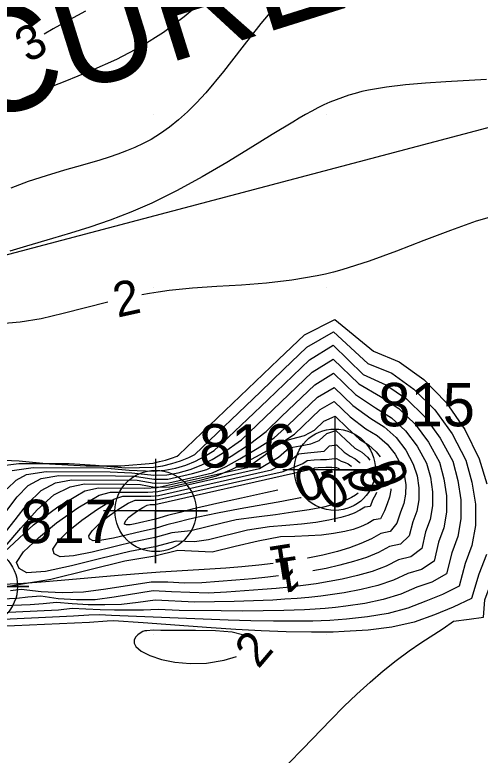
# Model space of a CAD drawing. Extents: x 2602990 to 2605851, y 618069 to 619180.
# Drawn here: x 2603662.03 to 2603688.87, y 618453.06 to 618495.72 of the extents above; entities that cross this region are included whole.
import ezdxf

# ---------------------------------------------------------------- set-up
doc = ezdxf.new("R2010")
doc.units = 0
for name, color, linetype in [('DTM Contours Major', 7, 'Continuous'), ('DTM Contours Major Text', 7, 'Continuous'), ('DTM Contours Minor', 7, 'Continuous'), ('DTM Contours Minor Text', 7, 'Continuous'), ('Exist DTM Breakline', 7, 'Continuous'), ('Exist DTM Crownline', 7, 'Continuous'), ('Exist DTM QL2 LIDAR Elevation Point', 7, 'Continuous'), ('Exist DTM Regular Point Underwater CELL', 7, 'Continuous'), ('Exist DTM Regular Point Underwater Cogo Number', 7, 'Continuous'), ('Exist Roads EOP', 7, 'Continuous'), ('PH Exist DTM Obscure Area', 7, 'Continuous'), ('PH Exist DTM Obscure Area Text', 7, 'Continuous')]:
    doc.layers.add(name, color=color, linetype=linetype)

# ---------------------------------------------------------------- blocks, each defined once
blk = doc.blocks.new('EXIST DTM REGULAR POINT UNDERWATER')
at = {"layer": 'Exist DTM Regular Point Underwater CELL'}
blk.add_lwpolyline([(0, 0.06), (0, -0.06), (0, 0), (0.06, 0), (-0.06, 0)], dxfattribs=at)
blk.add_circle((0, 0), 0.04688, dxfattribs=at)

msp = doc.modelspace()

# ---------------------------------------------------------------- linework, layer by layer
at = {"layer": 'DTM Contours Major'}
for points in [[(2603690.062, 618484.23), (2603688.64, 618483.824), (2603687.152, 618483.3), (2603685.615, 618482.706), (2603684.046, 618482.095), (2603682.462, 618481.516), (2603680.881, 618481.019), (2603680.409, 618480.893), (2603679.938, 618480.779), (2603679.467, 618480.677), (2603678.005, 618480.428), (2603676.546, 618480.262), (2603675.099, 618480.148), (2603673.674, 618480.059), (2603672.278, 618479.963), (2603670.92, 618479.831), (2603670.29, 618479.748), (2603669.789, 618479.669), (2603669.346, 618479.59)], [(2603667.394, 618479.158), (2603664.816, 618478.501), (2603663.542, 618478.209), (2603662.337, 618478.002), (2603661.221, 618477.921)], [(2603664.303, 618464.667), (2603664.223, 618464.932), (2603664.52, 618465.387), (2603665.105, 618465.967), (2603665.893, 618466.607), (2603666.798, 618467.245), (2603667.733, 618467.816), (2603668.257, 618467.987), (2603669.87, 618467.979), (2603670.319, 618468.026), (2603676.83, 618469.495), (2603677.958, 618470.07), (2603678.389, 618470.42), (2603678.914, 618470.489), (2603679.858, 618470.585), (2603680.181, 618470.892), (2603680.583, 618470.942), (2603681.023, 618470.515), (2603681.373, 618470.3), (2603681.653, 618470.141), (2603681.887, 618469.954), (2603681.938, 618469.896)], [(2603681.819, 618468.153), (2603681.679, 618468.045), (2603681.447, 618467.905), (2603681.182, 618467.775), (2603680.885, 618467.657), (2603680.56, 618467.549), (2603679.829, 618467.36), (2603678.996, 618467.199), (2603678.069, 618467.055), (2603677.055, 618466.916), (2603675.962, 618466.772), (2603674.798, 618466.613), (2603673.983, 618466.437), (2603672.187, 618465.992), (2603671.612, 618465.923), (2603671.074, 618465.871), (2603670.115, 618465.599), (2603668.985, 618465.374), (2603666.493, 618464.769), (2603665.415, 618464.548), (2603664.638, 618464.487), (2603664.303, 618464.667)], [(2603677.812, 618452.592), (2603678.633, 618453.425), (2603680.245, 618455.101), (2603681.002, 618455.86), (2603681.76, 618456.586), (2603682.518, 618457.275), (2603683.273, 618457.923), (2603684.024, 618458.525), (2603684.771, 618459.076), (2603685.436, 618459.529), (2603686.724, 618460.367), (2603687.333, 618460.787), (2603688.226, 618460.891), (2603689.051, 618461.022), (2603689.13, 618462.014), (2603689.436, 618462.839), (2603689.904, 618463.462), (2603690.381, 618464.107), (2603690.829, 618464.688)], [(2603670.006, 618460.271), (2603669.633, 618460.236), (2603669.53, 618460.222), (2603669.464, 618460.207), (2603669.418, 618460.191), (2603669.259, 618460.096), (2603669.12, 618459.99), (2603668.995, 618459.855), (2603668.913, 618459.697), (2603668.907, 618459.517), (2603669.008, 618459.322), (2603669.32, 618459.061), (2603669.82, 618458.806), (2603670.477, 618458.583), (2603671.262, 618458.419), (2603672.143, 618458.338), (2603673.091, 618458.368), (2603674.105, 618458.533), (2603674.817, 618458.741)], [(2603675.74, 618459.828), (2603675.163, 618460), (2603674.568, 618460.152), (2603673.592, 618460.229), (2603672.44, 618460.256), (2603670.44, 618460.253), (2603670.006, 618460.271)]]:
    msp.add_lwpolyline(points, dxfattribs=at)
at = {"layer": 'DTM Contours Minor'}
for points in [[(2603677.394, 618496.612), (2603676.22, 618495.224), (2603675.111, 618493.812), (2603674.053, 618492.451), (2603673.037, 618491.219), (2603672.513, 618490.646), (2603671.993, 618490.127), (2603671.474, 618489.66), (2603670.952, 618489.242), (2603670.424, 618488.871), (2603669.886, 618488.542), (2603669.425, 618488.298), (2603668.954, 618488.078), (2603668.47, 618487.877), (2603667.973, 618487.693), (2603667.461, 618487.519), (2603666.933, 618487.353), (2603665.932, 618487.058), (2603664.895, 618486.761), (2603663.844, 618486.449), (2603662.801, 618486.111), (2603661.789, 618485.733)], [(2603672.922, 618496.55), (2603671.802, 618495.608), (2603670.6, 618494.708), (2603669.312, 618493.887), (2603667.889, 618493.144), (2603666.408, 618492.489), (2603664.909, 618491.885), (2603663.43, 618491.295), (2603662.009, 618490.683)], [(2603666.103, 618495.925), (2603665.182, 618495.423), (2603664.247, 618494.901), (2603663.725, 618494.603)], [(2603689.23, 618491.998), (2603686.88, 618491.861), (2603685.709, 618491.785), (2603684.564, 618491.688), (2603683.464, 618491.557), (2603682.428, 618491.378), (2603682.036, 618491.29), (2603681.655, 618491.193), (2603681.283, 618491.083), (2603680.917, 618490.962), (2603680.556, 618490.827), (2603680.198, 618490.679), (2603679.854, 618490.522), (2603679.508, 618490.351), (2603679.157, 618490.168), (2603678.8, 618489.971), (2603678.434, 618489.761), (2603678.056, 618489.538), (2603676.877, 618488.82), (2603675.6, 618488.03), (2603674.246, 618487.204), (2603672.836, 618486.378), (2603671.391, 618485.589), (2603669.931, 618484.871), (2603668.716, 618484.347), (2603667.52, 618483.89), (2603666.358, 618483.49), (2603665.245, 618483.138), (2603664.196, 618482.825), (2603662.706, 618482.389), (2603661.748, 618482.095)], [(2603660.191, 618469.946), (2603660.947, 618470.081), (2603662.285, 618470.014), (2603664.032, 618469.852), (2603666.14, 618469.74), (2603668.132, 618469.731), (2603670.005, 618469.894), (2603670.368, 618469.974), (2603670.72, 618470.068), (2603671.063, 618470.175), (2603671.397, 618470.293), (2603671.477, 618470.365), (2603677.23, 618475.863), (2603678.731, 618477.289), (2603680.484, 618478.16), (2603682.716, 618476.332), (2603684.2, 618475.724), (2603685.617, 618474.711), (2603686.9, 618473.382), (2603687.984, 618471.826), (2603688.804, 618470.132), (2603689.239, 618468.703)], [(2603661.029, 618469.709), (2603662.264, 618469.877), (2603665.161, 618469.861), (2603666.679, 618469.767), (2603668.409, 618469.627), (2603670.017, 618469.662), (2603670.567, 618469.743), (2603671.086, 618469.862), (2603671.581, 618470.019), (2603672.056, 618470.21), (2603672.413, 618470.395), (2603676.187, 618474.001), (2603677.529, 618475.276), (2603678.872, 618476.565), (2603680.401, 618477.448), (2603682.392, 618475.629), (2603683.77, 618475.065), (2603685.036, 618474.151), (2603686.254, 618472.963), (2603687.246, 618471.577), (2603688.044, 618470.06), (2603688.391, 618468.794), (2603688.588, 618467.525), (2603688.588, 618466.296), (2603688.392, 618465.144), (2603688.003, 618464.105), (2603687.644, 618462.798), (2603686.693, 618462.314), (2603685.739, 618461.942), (2603684.696, 618461.527), (2603683.563, 618461.23), (2603682.374, 618461.027), (2603681.161, 618460.897), (2603680.675, 618460.861), (2603680.189, 618460.832), (2603679.702, 618460.809), (2603679.215, 618460.793), (2603678.233, 618460.777), (2603676.942, 618460.781), (2603675.635, 618460.807), (2603674.325, 618460.848), (2603670.48, 618461.003), (2603667.609, 618461.108), (2603666.91, 618461.14), (2603666.304, 618461.137), (2603665.421, 618461.064), (2603660.13, 618460.828)], [(2603661.867, 618469.473), (2603663.09, 618469.64), (2603667.163, 618469.62), (2603668.616, 618469.493), (2603670.029, 618469.429), (2603670.688, 618469.486), (2603671.304, 618469.604), (2603671.887, 618469.781), (2603672.444, 618470.011), (2603672.985, 618470.289), (2603673.517, 618470.61), (2603674.346, 618471.379), (2603675.449, 618472.427), (2603676.61, 618473.542), (2603679.02, 618475.839), (2603680.38, 618476.683), (2603682.124, 618474.993), (2603683.43, 618474.395), (2603684.611, 618473.591), (2603685.669, 618472.549), (2603686.556, 618471.334), (2603687.284, 618470.001), (2603687.576, 618468.889), (2603687.751, 618467.768), (2603687.75, 618466.68), (2603687.575, 618465.655), (2603687.228, 618464.723), (2603686.925, 618463.516), (2603686.082, 618463.035), (2603685.214, 618462.736), (2603684.284, 618462.332), (2603683.273, 618462.029), (2603682.208, 618461.807), (2603681.119, 618461.646), (2603680.527, 618461.579), (2603679.934, 618461.523), (2603679.34, 618461.478), (2603678.742, 618461.443), (2603678.14, 618461.415), (2603677.532, 618461.395), (2603676.346, 618461.374), (2603675.142, 618461.369), (2603673.929, 618461.376), (2603671.509, 618461.402), (2603670.293, 618461.457), (2603669.457, 618461.411), (2603668.606, 618461.412), (2603667.767, 618461.418), (2603666.94, 618461.435), (2603666.123, 618461.468), (2603665.328, 618461.513), (2603664.547, 618461.414), (2603660.004, 618461.21)], [(2603662.705, 618469.236), (2603663.844, 618469.404), (2603667.526, 618469.384), (2603668.783, 618469.325), (2603670.041, 618469.197), (2603670.785, 618469.222), (2603671.45, 618469.338), (2603672.145, 618469.521), (2603672.78, 618469.778), (2603673.399, 618470.097), (2603674.012, 618470.468), (2603675.098, 618471.233), (2603679.173, 618475.121), (2603680.388, 618475.884), (2603681.865, 618474.451), (2603683.124, 618473.733), (2603684.172, 618473.04), (2603685.106, 618472.143), (2603685.885, 618471.096), (2603686.523, 618469.946), (2603686.778, 618468.982), (2603686.93, 618468.008), (2603686.928, 618467.058), (2603686.773, 618466.158), (2603686.466, 618465.334), (2603686.208, 618464.239), (2603685.474, 618463.764), (2603684.686, 618463.528), (2603683.862, 618463.141), (2603682.96, 618462.837), (2603682.005, 618462.601), (2603681.021, 618462.417), (2603680.348, 618462.315), (2603679.671, 618462.228), (2603678.989, 618462.155), (2603678.301, 618462.095), (2603677.606, 618462.045), (2603676.901, 618462.004), (2603675.799, 618461.956), (2603674.679, 618461.922), (2603673.548, 618461.895), (2603672.411, 618461.878), (2603670.116, 618461.999), (2603669.15, 618461.859), (2603668.177, 618461.749), (2603667.213, 618461.73), (2603666.264, 618461.735), (2603665.334, 618461.776), (2603664.423, 618461.863), (2603663.665, 618461.777), (2603662.916, 618461.73), (2603661.423, 618461.666)], [(2603663.543, 618468.999), (2603664.574, 618469.169), (2603667.838, 618469.15), (2603668.934, 618469.14), (2603670.053, 618468.965), (2603670.851, 618468.968), (2603672.27, 618469.288), (2603673.105, 618469.53), (2603673.809, 618469.881), (2603674.508, 618470.29), (2603675.559, 618470.979), (2603676.517, 618471.72), (2603677.41, 618472.57), (2603679.331, 618474.408), (2603680.409, 618475.07), (2603681.675, 618473.849), (2603682.835, 618473.084), (2603683.749, 618472.501), (2603684.558, 618471.746), (2603685.229, 618470.864), (2603685.764, 618469.893), (2603685.994, 618469.072), (2603686.123, 618468.241), (2603686.119, 618467.427), (2603685.983, 618466.651), (2603685.716, 618465.935), (2603685.493, 618464.965), (2603684.869, 618464.493), (2603684.161, 618464.316), (2603683.435, 618463.95), (2603682.637, 618463.65), (2603681.785, 618463.406), (2603680.898, 618463.204), (2603680.159, 618463.064), (2603679.41, 618462.943), (2603678.649, 618462.838), (2603677.878, 618462.747), (2603677.096, 618462.669), (2603676.304, 618462.602), (2603675.274, 618462.528), (2603674.23, 618462.463), (2603673.175, 618462.403), (2603672.122, 618462.427), (2603671.067, 618462.484), (2603670.009, 618462.53), (2603667.757, 618462.166), (2603666.655, 618462.015), (2603665.582, 618462.013), (2603664.535, 618462.076), (2603663.523, 618462.223), (2603662.785, 618462.164), (2603662.153, 618462.087), (2603660.433, 618462.01)], [(2603664.381, 618468.763), (2603665.293, 618468.933), (2603669.083, 618468.91), (2603670.065, 618468.732), (2603670.916, 618468.748), (2603672.525, 618469.11), (2603673.42, 618469.324), (2603674.218, 618469.703), (2603675.008, 618470.137), (2603676.002, 618470.737), (2603676.988, 618471.345), (2603677.798, 618472.081), (2603679.491, 618473.699), (2603680.436, 618474.251), (2603681.523, 618473.201), (2603682.553, 618472.458), (2603683.335, 618471.98), (2603684.021, 618471.361), (2603684.586, 618470.635), (2603685.006, 618469.837), (2603685.226, 618469.153), (2603685.333, 618468.462), (2603685.327, 618467.78), (2603685.209, 618467.125), (2603684.978, 618466.514), (2603684.777, 618465.692), (2603684.268, 618465.215), (2603683.639, 618465.088), (2603683.01, 618464.747), (2603682.312, 618464.458), (2603681.56, 618464.213), (2603680.768, 618464.003), (2603679.976, 618463.826), (2603679.214, 618463.681)], [(2603665.219, 618468.526), (2603666.039, 618468.696), (2603668.464, 618468.683), (2603669.27, 618468.654), (2603670.077, 618468.5), (2603670.968, 618468.524), (2603672.785, 618468.935), (2603673.664, 618469.148), (2603674.564, 618469.546), (2603675.456, 618469.993), (2603677.32, 618470.996), (2603678.159, 618471.557), (2603679.646, 618472.981), (2603680.453, 618473.445), (2603681.374, 618472.55), (2603682.265, 618471.858), (2603682.923, 618471.479), (2603683.494, 618470.988), (2603683.96, 618470.411), (2603684.304, 618469.773), (2603684.483, 618469.224), (2603684.568, 618468.666), (2603684.56, 618468.11), (2603684.458, 618467.572), (2603684.263, 618467.065), (2603684.057, 618466.438), (2603683.67, 618465.944), (2603683.129, 618465.836), (2603682.591, 618465.524), (2603681.99, 618465.253), (2603681.334, 618465.016), (2603680.634, 618464.806), (2603679.795, 618464.596), (2603678.916, 618464.413), (2603678.897, 618464.409)], [(2603660.244, 618462.953), (2603660.034, 618463.384), (2603660.872, 618464.287), (2603663.096, 618466.326), (2603664.515, 618467.378), (2603666.057, 618468.289), (2603666.847, 618468.459), (2603669.535, 618468.445), (2603670.23, 618468.476), (2603675.423, 618469.646), (2603676.483, 618470.391), (2603677.271, 618471.078), (2603678.011, 618471.29), (2603678.73, 618471.477), (2603679.301, 618471.782), (2603679.848, 618472.306), (2603680.501, 618472.604), (2603681.22, 618471.908), (2603681.911, 618471.272), (2603682.419, 618470.942), (2603682.86, 618470.543), (2603683.092, 618470.25)], [(2603662.273, 618463.81), (2603662.132, 618464.159), (2603662.533, 618464.78), (2603663.391, 618465.59), (2603664.428, 618466.451), (2603665.656, 618467.309), (2603666.895, 618468.052), (2603667.551, 618468.224), (2603669.701, 618468.212), (2603670.272, 618468.25), (2603676.13, 618469.571), (2603677.231, 618470.238), (2603677.846, 618470.762), (2603678.482, 618470.894), (2603679.089, 618471.003), (2603679.588, 618471.197), (2603680.019, 618471.603), (2603680.544, 618471.773), (2603681.116, 618471.223), (2603681.644, 618470.755), (2603682.032, 618470.514), (2603682.364, 618470.226), (2603682.506, 618470.054)], [(2603666.332, 618465.523), (2603666.303, 618465.703), (2603666.494, 618465.995), (2603666.86, 618466.363), (2603667.358, 618466.773), (2603667.943, 618467.19), (2603668.571, 618467.579), (2603668.967, 618467.75), (2603670.043, 618467.746), (2603670.378, 618467.804), (2603677.508, 618469.412), (2603678.642, 618469.861), (2603678.88, 618470.043), (2603679.285, 618470.072), (2603679.66, 618470.089), (2603680.004, 618470.091), (2603680.304, 618470.144), (2603680.577, 618470.16), (2603680.852, 618469.994), (2603681.071, 618469.925), (2603681.255, 618469.84), (2603681.405, 618469.741), (2603681.437, 618469.709)], [(2603668.361, 618466.38), (2603668.365, 618466.469), (2603668.45, 618466.602), (2603668.608, 618466.767), (2603668.827, 618466.953), (2603669.098, 618467.149), (2603669.409, 618467.342), (2603669.652, 618467.474), (2603669.825, 618467.515), (2603670.097, 618467.514), (2603670.273, 618467.545), (2603678.095, 618469.31), (2603679.26, 618469.583), (2603679.307, 618469.624), (2603679.523, 618469.642), (2603679.96, 618469.661), (2603680.146, 618469.662), (2603680.311, 618469.657), (2603680.452, 618469.645), (2603680.571, 618469.628), (2603680.667, 618469.606), (2603680.723, 618469.584)], [(2603661.036, 618466.461), (2603662.165, 618467.94), (2603662.807, 618468.591), (2603663.543, 618468.999)], [(2603661.586, 618468.405), (2603662.096, 618468.9), (2603662.705, 618469.236)], [(2603661.334, 618465.721), (2603662.04, 618466.625), (2603662.766, 618467.545), (2603663.538, 618468.314), (2603664.381, 618468.763)], [(2603661.467, 618465.078), (2603662.376, 618466.151), (2603663.321, 618467.204), (2603664.278, 618468.056), (2603665.219, 618468.526)], [(2603683.703, 618468.404), (2603683.704, 618468.329), (2603683.64, 618467.923), (2603683.51, 618467.542), (2603683.34, 618467.147), (2603683.112, 618466.671), (2603682.741, 618466.632), (2603682.377, 618466.411), (2603681.971, 618466.225), (2603681.532, 618466.072), (2603681.067, 618465.95), (2603680.408, 618465.828), (2603679.712, 618465.745), (2603678.972, 618465.692), (2603678.185, 618465.659), (2603677.346, 618465.635), (2603676.052, 618465.401), (2603674.736, 618465.077), (2603673.407, 618464.758), (2603671.438, 618464.863), (2603670.093, 618464.534), (2603668.364, 618464.234), (2603666.272, 618463.729), (2603664.114, 618463.184), (2603662.463, 618462.909), (2603660.835, 618462.65)], [(2603682.876, 618468.188), (2603682.829, 618468.061), (2603682.674, 618467.8), (2603682.513, 618467.4), (2603682.218, 618467.358), (2603681.925, 618467.175), (2603681.593, 618467.014), (2603681.228, 618466.874), (2603680.833, 618466.755), (2603680.14, 618466.598), (2603679.382, 618466.477), (2603678.556, 618466.381), (2603677.665, 618466.3), (2603676.706, 618466.223), (2603675.451, 618466.022), (2603673.197, 618465.468), (2603672.382, 618465.349), (2603671.849, 618465.374), (2603671.325, 618465.403), (2603670.104, 618465.066), (2603668.667, 618464.8), (2603666.992, 618464.396), (2603665.297, 618463.974), (2603663.8, 618463.655), (2603662.72, 618463.56), (2603662.273, 618463.81)], [(2603677.188, 618468.339), (2603676.479, 618468.181), (2603675.094, 618467.879), (2603673.67, 618467.562), (2603672.264, 618467.234), (2603671.537, 618467.053), (2603670.829, 618466.865), (2603670.137, 618466.665), (2603668.968, 618466.39), (2603668.679, 618466.339), (2603668.471, 618466.331), (2603668.361, 618466.38)], [(2603678.549, 618467.896), (2603678.495, 618467.885), (2603677.433, 618467.681), (2603675.022, 618467.248), (2603673.716, 618467.002), (2603673.167, 618466.892), (2603672.606, 618466.774), (2603672.027, 618466.642), (2603671.425, 618466.494), (2603670.793, 618466.325), (2603670.126, 618466.132), (2603669.328, 618465.96), (2603667.711, 618465.572), (2603667.039, 618465.442), (2603666.555, 618465.411), (2603666.332, 618465.523)], [(2603689.229, 618464.633), (2603688.791, 618463.485), (2603688.359, 618462.091), (2603687.298, 618461.591), (2603686.233, 618461.154), (2603685.051, 618460.733), (2603683.763, 618460.447), (2603682.407, 618460.272), (2603681.02, 618460.181), (2603680.394, 618460.16), (2603679.454, 618460.148), (2603679.14, 618460.149), (2603677.685, 618460.174), (2603676.229, 618460.231), (2603674.781, 618460.313), (2603673.352, 618460.409), (2603669.43, 618460.698), (2603667.724, 618460.812), (2603667.362, 618460.778), (2603666.327, 618460.717), (2603660.267, 618460.443)], [(2603676.921, 618464.102), (2603676.099, 618464.005), (2603675.117, 618463.91), (2603674.201, 618463.837), (2603673.274, 618463.775), (2603670.402, 618463.601), (2603669.41, 618463.534), (2603667.987, 618463.42), (2603665.146, 618463.167), (2603663.792, 618463.051), (2603662.524, 618462.96), (2603661.373, 618462.905)], [(2603677.235, 618463.39), (2603676.611, 618463.316), (2603675.732, 618463.227), (2603674.769, 618463.141), (2603673.793, 618463.064), (2603672.804, 618462.992), (2603671.817, 618462.975), (2603670.855, 618463.027), (2603669.886, 618463.04), (2603667.268, 618462.619), (2603665.987, 618462.451), (2603664.752, 618462.421), (2603663.551, 618462.466), (2603662.398, 618462.61), (2603661.776, 618462.535)]]:
    msp.add_lwpolyline(points, dxfattribs=at)
at = {"layer": 'Exist DTM Breakline'}
msp.add_spline([(2603647.352, 618520.802), (2603704.337, 618541.966), (2603758.983, 618562.663), (2603811.118, 618582.434), (2603865.604, 618602.567), (2603913.966, 618621.231), (2603963.574, 618640.143), (2603974.725, 618636.355), (2603978.77, 618630.138), (2603971.844, 618627.992), (2603956.88, 618621.982), (2603923.969, 618609.772), (2603877.426, 618591.796), (2603827.273, 618571.857), (2603776.875, 618552.809), (2603720.479, 618530.104), (2603675.109, 618514.176), (2603657.355, 618505.354), (2603640.368, 618498.804), (2603619.191, 618491.366), (2603591.676, 618480.386)], degree=3, dxfattribs=at)
at = {"layer": 'Exist DTM Crownline'}
msp.add_spline([(2603233.488, 618380.754), (2603285.185, 618400.095), (2603335.457, 618418.629), (2603390.812, 618439.069), (2603440.087, 618457.325), (2603493.996, 618477.231), (2603542.655, 618495.301), (2603600.808, 618516.867), (2603653.659, 618536.362), (2603706.222, 618555.742), (2603764.811, 618577.593), (2603823.52, 618599.847), (2603878.564, 618620.56), (2603937.951, 618643.078), (2603997.369, 618665.789), (2604036.209, 618680.665), (2604055.311, 618688.017)], degree=3, dxfattribs=at)
at = {"layer": 'Exist DTM QL2 LIDAR Elevation Point'}
for p, q in [((2603670, 618490), (2603670, 618490)), ((2603680, 618490), (2603680, 618490)), ((2603670, 618480), (2603670, 618480)), ((2603680, 618480), (2603680, 618480)), ((2603670, 618470), (2603670, 618470)), ((2603670, 618460), (2603670, 618460)), ((2603680, 618460), (2603680, 618460))]:
    msp.add_line(p, q, dxfattribs=at)
at = {"layer": 'Exist Roads EOP'}
for points in [[(2603230.17, 618389.98), (2603282.929, 618409.597), (2603332.773, 618427.868), (2603388.167, 618448.413), (2603437.203, 618466.721), (2603490.778, 618486.527), (2603539.039, 618504.558), (2603597.451, 618526.156), (2603651.053, 618545.972), (2603705.208, 618566.084), (2603762.02, 618587.183), (2603820.334, 618609.162), (2603876.341, 618629.99), (2603934.909, 618652.28), (2603996.409, 618675.568), (2604033.216, 618689.957), (2604052.01, 618697.199)], [(2604034.633, 618668.486), (2603984.89, 618650.123), (2603936.767, 618631.654), (2603888.195, 618613.335), (2603837.766, 618594.258), (2603782.918, 618573.705), (2603731.939, 618554.39), (2603671.126, 618532.171), (2603621.822, 618514.106), (2603561.545, 618491.877), (2603506.421, 618471.293), (2603452.163, 618451.33), (2603398.364, 618431.316), (2603341.431, 618410.355), (2603281.65, 618388.199), (2603223.033, 618366.475), (2603185.717, 618352.612)]]:
    msp.add_spline(points, degree=3, dxfattribs=at)
at = {"layer": 'PH Exist DTM Obscure Area'}
msp.add_lwpolyline([(2603890.105, 618554.081), (2603884.134, 618554.138), (2603877.564, 618556.245), (2603871.962, 618557.136), (2603864.912, 618553.51), (2603864.071, 618543.545), (2603853.53, 618535.106), (2603836.557, 618528.64), (2603798.765, 618518.118), (2603619.02, 618470.66), (2603609.341, 618470.414), (2603597.75, 618470.282), (2603595.263, 618473.117), (2603594.69, 618475.565), (2603599.712, 618477.668), (2603611.669, 618481.486)], dxfattribs=at)

# ---------------------------------------------------------------- block references
at = {"layer": 'Exist DTM Regular Point Underwater CELL', "xscale": 50, "yscale": 50}
for p in [(2603680.483, 618469.51), (2603670.147, 618467.134), (2603659.838, 618462.782)]:
    msp.add_blockref('EXIST DTM REGULAR POINT UNDERWATER', p, dxfattribs=at)

# ---------------------------------------------------------------- texts
at = {"layer": 'DTM Contours Major Text'}
for s, rotation, p in [('2', 12.4633, (2603667.946, 618478.266)), ('0', 266.0817, (2603681.344, 618469.717)), ('2', 49.6725, (2603676.071, 618457.991))]:
    msp.add_text(s, height=2, rotation=rotation, dxfattribs=at).set_placement(p)
at = {"layer": 'DTM Contours Minor Text'}
for s, rotation, p in [('3', 30.4262, (2603662.803, 618492.908)), ('-0', 199.399, (2603680.191, 618470.233)), ('0', 281.1955, (2603681.839, 618469.617)), ('0', 288.3359, (2603682.426, 618469.699)), ('-0', 212.1154, (2603681.199, 618470.025)), ('1', 188.835, (2603678.069, 618465.278)), ('1', 188.3705, (2603678.392, 618464.557))]:
    msp.add_text(s, height=2, rotation=rotation, dxfattribs=at).set_placement(p)
at = {"layer": 'Exist DTM Regular Point Underwater Cogo Number'}
for s, p in [('815', (2603682.983, 618472.01)), ('816', (2603672.647, 618469.634)), ('817', (2603662.338, 618465.282))]:
    msp.add_text(s, height=2.5, dxfattribs=at).set_placement(p)
at = {"layer": 'PH Exist DTM Obscure Area Text'}
msp.add_text('OBSCURED', height=6, rotation=17.4224, dxfattribs=at).set_placement((2603643.567, 618484.339))

doc.saveas('drawing.dxf')
